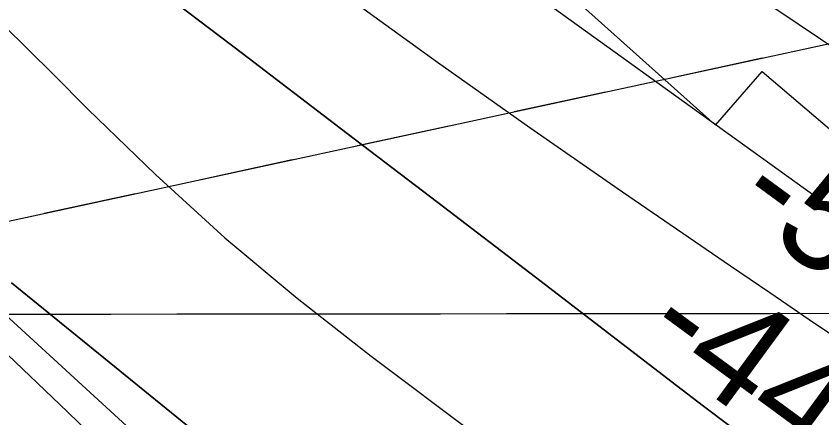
# Model space of a CAD drawing. Extents: x 3297772 to 3335630, y 634068 to 659439.
# Drawn here: x 3315749 to 3316251, y 648485 to 648735 of the extents above; entities that cross this region are included whole.
import ezdxf

# ---------------------------------------------------------------- set-up
doc = ezdxf.new("R2010")
doc.units = 0
for name, color, linetype in [('V-GRID-MAJR', 7, 'Continuous'), ('V-RIVR-EDGE', 7, 'Continuous'), ('V-RIVR-FERY', 7, 'Continuous'), ('V-RIVR-RANG', 7, 'Continuous'), ('V-RRAP-RVMT', 7, 'Continuous'), ('V-TOPO-DPTH', 7, 'Continuous'), ('V-TOPO-MAJR', 7, 'Continuous'), ('V-TOPO-MINR', 7, 'Continuous')]:
    doc.layers.add(name, color=color, linetype=linetype)

msp = doc.modelspace()

# ---------------------------------------------------------------- linework, layer by layer
at = {"layer": 'V-GRID-MAJR'}
msp.add_spline([(3301875.511, 648538.54), (3307136.054, 648541.983), (3312396.597, 648546.191), (3317657.139, 648551.165), (3322917.681, 648556.903), (3328178.222, 648563.407), (3333438.761, 648570.676), (3333438.762, 648570.676)], degree=3, dxfattribs=at)
at = {"layer": 'V-RIVR-EDGE'}
msp.add_spline([(3314761.96448585, 649274.130060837), (3314790.411133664, 649247.3746582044), (3314813.7500724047, 649224.652922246), (3314842.1940085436, 649196.8008799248), (3314862.2484515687, 649176.2805583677), (3314886.6804144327, 649152.0939244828), (3314900.1712893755, 649138.1697111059), (3314917.6795609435, 649122.7733686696), (3314932.6299104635, 649107.7489000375), (3314956.322645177, 649080.2741548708), (3314980.0289382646, 649058.2826081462), (3315004.467228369, 649036.654800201), (3315016.497724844, 649023.4652955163), (3315033.989726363, 649001.4891149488), (3315053.679526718, 648981.3352438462), (3315075.9164024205, 648956.4229401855), (3315089.0444424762, 648943.5962703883), (3315090.4957820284, 648939.2060960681), (3315095.228905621, 648931.5178676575), (3315116.0162495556, 648911.7268314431), (3315165.624826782, 648868.8349543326), (3315188.6117773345, 648851.5973207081), (3315212.702598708, 648837.2813479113), (3315236.052384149, 648818.9461707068), (3315259.0321035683, 648798.7841645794), (3315272.165566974, 648788.150774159), (3315288.955399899, 648777.8738913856), (3315298.453283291, 648775.2915642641), (3315308.313097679, 648771.2461469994), (3315320.359864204, 648764.6364804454), (3315332.0365647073, 648756.1999849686), (3315345.5446135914, 648749.2211562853), (3315365.989008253, 648738.5696880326), (3315396.287793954, 648721.6795231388), (3315420.0221076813, 648711.019919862), (3315449.5979352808, 648697.4214818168), (3315476.257525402, 648687.1201939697), (3315490.873964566, 648684.8907589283), (3315496.7209017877, 648684.1452035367), (3315504.0200824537, 648679.3750203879), (3315514.6028549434, 648672.0378762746), (3315516.783479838, 648666.9148010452), (3315520.7710480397, 648653.379635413), (3315526.951895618, 648639.8390464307), (3315536.790016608, 648627.0205116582), (3315542.9907498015, 648621.5219470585), (3315546.6453115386, 648621.1473615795), (3315552.4877293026, 648618.5740733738), (3315560.149744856, 648612.7063466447), (3315568.537430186, 648604.6435327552), (3315578.019947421, 648595.8469140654), (3315592.980239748, 648584.8434576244), (3315611.6005171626, 648575.6586950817), (3315624.381088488, 648570.1438604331), (3315634.973803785, 648566.8277285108), (3315640.814413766, 648563.5233471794), (3315648.4881799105, 648562.4077257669), (3315656.1664655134, 648563.119837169), (3315662.382564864, 648563.8355641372), (3315671.14845124, 648560.889498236), (3315676.254352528, 648556.1247384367), (3315679.170590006, 648552.827588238), (3315684.286434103, 648552.08384063), (3315687.939188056, 648550.9781620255), (3315695.9414412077, 648534.8742276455), (3315725.4024745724, 648474.8513761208), (3315731.9488687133, 648461.3098832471), (3315736.6874156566, 648455.8149342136), (3315746.5345755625, 648446.6518650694), (3315756.7490898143, 648438.218985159), (3315765.491475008, 648425.7687086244), (3315772.760827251, 648408.9354889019), (3315789.524447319, 648388.057755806), (3315803.7229142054, 648364.6275240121), (3315814.279473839, 648346.6895295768), (3315829.9527814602, 648328.3733340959), (3315850.7374137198, 648307.4856581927), (3315869.69160149, 648285.5058620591), (3315901.781060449, 648253.623768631), (3315937.5205616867, 648219.53935691), (3315960.4903382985, 648195.3563385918), (3315980.91213567, 648175.5662062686), (3315989.3142832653, 648173.3521373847), (3316000.626341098, 648165.2820923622), (3316008.6511915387, 648158.3168220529), (3316031.6372382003, 648140.7136418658), (3316054.6259965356, 648124.2071013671), (3316085.2858093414, 648105.4882997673), (3316118.495409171, 648083.1077052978), (3316140.027404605, 648068.7980597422), (3316157.190919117, 648061.8101921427), (3316170.337940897, 648056.6600001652), (3316187.1241582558, 648044.9209311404), (3316195.522690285, 648041.2446760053), (3316205.384312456, 648037.9303518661), (3316215.242319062, 648033.153841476), (3316238.6065667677, 648020.6674092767), (3316243.7142758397, 648016.6337426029), (3316255.0236219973, 648007.4670578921), (3316268.8963135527, 648000.121778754), (3316287.8758102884, 647988.3772863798), (3316303.580754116, 647982.8552205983), (3316316.7295836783, 647978.4361217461), (3316339.3726810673, 647969.9725095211), (3316356.1688412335, 647962.2544526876), (3316375.515692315, 647951.2401495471), (3316396.319306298, 647938.0289514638), (3316428.44401703, 647920.4031739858), (3316474.0659299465, 647891.4120090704), (3316489.396288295, 647882.235381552), (3316507.651923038, 647873.4170694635), (3316517.5081218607, 647867.9094659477), (3316537.95161263, 647856.8924511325), (3316563.5055241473, 647842.9384093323), (3316578.832266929, 647832.2995955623), (3316609.4956953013, 647815.0429802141), (3316632.859039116, 647802.1910014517), (3316646.721787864, 647790.8247101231), (3316669.340480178, 647772.4913407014), (3316682.109300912, 647762.2244007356), (3316696.3484429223, 647755.2437642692), (3316758.7547654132, 647713.7824372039), (3316797.8122063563, 647691.0218339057), (3316819.709748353, 647676.7112844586), (3316836.8633200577, 647665.7024046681), (3316864.97334584, 647650.6453959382), (3316895.638581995, 647634.1198737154), (3316912.4266071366, 647623.1118978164), (3316940.8985639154, 647606.5917989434), (3316996.7485494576, 647574.6509525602), (3317044.5664534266, 647546.751003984), (3317079.24004729, 647525.097887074), (3317111.3620463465, 647506.3754699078), (3317148.228919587, 647484.716929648), (3317188.380288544, 647460.8569749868), (3317213.9224494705, 647442.1508278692), (3317231.4397599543, 647430.4099510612), (3317255.1668425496, 647416.825975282), (3317274.1391081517, 647402.157110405), (3317293.12041267, 647391.1437111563), (3317310.2848310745, 647384.5213901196), (3317333.6526943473, 647373.4971441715), (3317372.7092313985, 647350.3709943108), (3317404.0983295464, 647330.9192918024), (3317490.9800016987, 647282.8175658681), (3317527.8477788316, 647261.5245721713), (3317547.19282213, 647249.779175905), (3317572.3811870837, 647235.8260379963), (3317600.8612788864, 647222.5958581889), (3317628.97220856, 647207.9043960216), (3317656.709456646, 647189.9239186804), (3317738.1043147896, 647140.3735648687), (3317755.2678293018, 647133.3856972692), (3317770.24529557, 647129.3276255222), (3317784.8508880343, 647122.7116317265), (3317816.974694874, 647104.7203076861), (3317840.710816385, 647094.7917975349), (3317860.063994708, 647086.3363203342), (3317887.4420234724, 647070.9155728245), (3317915.1855988, 647055.4939214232), (3317952.066934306, 647039.6841261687), (3317972.883202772, 647031.5905799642), (3318008.2987364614, 647014.3222140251), (3318036.7770204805, 647000.3609410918), (3318074.38221798, 646981.6249655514), (3318112.3484425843, 646961.0603533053), (3318142.645420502, 646943.4390952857), (3318179.164825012, 646929.0923901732), (3318205.0960336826, 646919.8895497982), (3318226.2724253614, 646909.6018203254), (3318257.666946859, 646892.3433971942), (3318275.557035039, 646883.525988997), (3318288.3412219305, 646879.4733405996), (3318295.6503454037, 646878.7241696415), (3318317.193187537, 646868.80108284), (3318334.3449514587, 646857.0611099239), (3318347.8421536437, 646845.6957224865), (3318357.3309981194, 646839.4579297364), (3318416.468191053, 646806.4123086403), (3318459.175674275, 646781.4493870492), (3318477.063954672, 646771.9008857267), (3318502.981604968, 646757.214846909), (3318529.997702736, 646743.2571895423), (3318562.129644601, 646728.5557845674), (3318605.9464219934, 646708.7078031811), (3318643.9280127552, 646694.3574825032), (3318672.780882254, 646684.0507713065), (3318689.950724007, 646679.6217296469), (3318708.95101025, 646676.2848082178), (3318727.2093566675, 646668.5631358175), (3318754.961970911, 646656.7969500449), (3318823.6051822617, 646624.4589208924), (3318845.875501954, 646613.0718400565), (3318855.7326046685, 646607.9297831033), (3318871.057539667, 646596.5598762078), (3318891.868384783, 646586.2730506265), (3318910.492277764, 646578.5504743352), (3318938.61043857, 646566.7833846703), (3318967.100473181, 646557.5742170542), (3318997.781979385, 646547.6285329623), (3319022.2528095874, 646539.1604012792), (3319054.3937903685, 646528.1144619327), (3319074.84360838, 646519.656273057), (3319089.457335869, 646516.3301983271), (3319112.4668837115, 646508.2312287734), (3319131.820965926, 646500.1412981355), (3319166.879991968, 646486.5293017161), (3319188.428257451, 646478.7994942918), (3319196.4693779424, 646478.4140621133), (3319208.5233755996, 646474.7287680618), (3319216.1917183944, 646471.4198672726), (3319227.878361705, 646467.0043839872), (3319243.950659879, 646462.2125074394), (3319256.730327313, 646456.3321262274), (3319262.1972557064, 646449.7387297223), (3319272.419904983, 646444.5957688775), (3319289.2196807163, 646438.3398982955), (3319307.111576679, 646430.2535832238), (3319322.0754845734, 646420.7123130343), (3319337.3995156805, 646408.9768595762), (3319358.2013218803, 646395.0345683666), (3319379.006743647, 646382.5544634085), (3319389.601266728, 646379.969424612), (3319400.558624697, 646376.2868422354), (3319407.489547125, 646370.4209232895), (3319419.8991485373, 646362.7137131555), (3319436.3297621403, 646354.9965602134), (3319463.3530910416, 646343.9632753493), (3319503.523441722, 646327.7797985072), (3319544.4375400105, 646316.712165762), (3319579.5065088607, 646307.1211815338), (3319606.1724262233, 646299.3787196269), (3319635.0298151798, 646290.8997412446), (3319681.429823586, 646280.9151898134), (3319730.750588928, 646269.4612209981), (3319772.7667502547, 646260.5841559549), (3319801.26491989, 646254.6649074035), (3319808.941397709, 646254.6459256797), (3319821.727392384, 646251.3243704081), (3319836.341119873, 646247.998295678), (3319850.9575590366, 646245.7688606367), (3319868.1373435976, 646245.3608311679), (3319890.79399936, 646242.3804173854), (3319906.8672014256, 646237.9540874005), (3319922.2056947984, 646232.0673789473), (3319930.976100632, 646230.9490458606), (3319937.924197, 646232.0285116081), (3319943.771134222, 646231.2829562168), (3319960.570909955, 646225.0270856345), (3319978.8373913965, 646220.5953323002), (3319994.548662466, 646217.6320924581), (3320020.119747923, 646210.6234353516), (3320049.7091338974, 646202.5081957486), (3320078.207303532, 646196.5889471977), (3320106.709088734, 646192.1318848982), (3320126.8042068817, 646188.0611586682), (3320144.340499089, 646183.9967596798), (3320162.9689115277, 646178.1019162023), (3320179.773206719, 646173.6737784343), (3320196.5874447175, 646173.2666528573), (3320205.3560427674, 646171.4172266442), (3320223.256073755, 646166.6208306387), (3320274.7547523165, 646148.9471469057), (3320298.8618437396, 646141.2110122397), (3320341.5964437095, 646127.2144875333), (3320376.2953465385, 646115.7966743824), (3320397.4780654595, 646108.0677708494), (3320422.6772771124, 646098.5011916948), (3320444.9512123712, 646088.5762971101), (3320487.3048996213, 646068.3663847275), (3320513.953643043, 646053.6785381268), (3320559.9438141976, 646025.7831090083), (3320596.072363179, 646001.2020040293), (3320629.6493173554, 645979.5515987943), (3320649.715510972, 645963.7833825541), (3320673.076143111, 645949.8347641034), (3320682.9260146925, 645941.7683346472), (3320711.0224820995, 645921.228127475)], degree=3, dxfattribs=at)
at = {"layer": 'V-RIVR-FERY'}
for points in [[(3315570.894504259, 648569.8374385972), (3319849.97417432, 649495.8773358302)], [(3316156.733820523, 648696.618253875), (3316213.71448493, 648708.9495261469)], [(3316059.093934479, 648675.4881179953), (3316116.0745988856, 648687.8193902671)], [(3315961.454048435, 648654.3579821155), (3316018.4347128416, 648666.6892543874)], [(3315863.8141623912, 648633.227846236), (3315920.7948267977, 648645.5591185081)], [(3315766.1742763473, 648612.0977103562), (3315823.1549407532, 648624.4289826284)]]:
    msp.add_lwpolyline(points, dxfattribs=at)
at = {"layer": 'V-RRAP-RVMT'}
for p, q in [((3316097.811000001, 648744.7669999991), (3316184.672000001, 648667.0719999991)), ((3316184.672000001, 648667.0719999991), (3316213.5850000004, 648700.4319999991)), ((3316213.585000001, 648700.4319999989), (3316292.555000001, 648633.2459999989)), ((3315841.596000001, 648457.5839999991), (3315658.242000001, 648625.3209999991))]:
    msp.add_line(p, q, dxfattribs=at)
at = {"layer": 'V-TOPO-DPTH'}
for points in [[(3316694.212206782, 648100.8697677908), (3316227.465456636, 648453.6087144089), (3316210.655286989, 648466.3401928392), (3316193.862750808, 648479.0948373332), (3316177.0966648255, 648491.8842309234), (3316160.348212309, 648504.6967905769), (3316072.304282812, 648572.1949976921), (3316011.5187272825, 648618.7368822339), (3315950.695353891, 648665.2292290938), (3315889.8152537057, 648711.6472694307), (3315828.8973356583, 648758.0157720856), (3315515.9231294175, 648995.9386919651), (3315506.365777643, 649003.3217366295), (3315496.886457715, 649010.8021051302), (3315487.5241855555, 649018.4284593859), (3315478.239945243, 649026.1521374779), (3315393.4318056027, 649097.8242877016), (3315342.160942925, 649141.8595375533), (3315291.3683199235, 649186.4310890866), (3315241.293056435, 649231.8070931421), (3315191.6960326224, 649277.7193988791), (3314843.588715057, 649605.1589069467)], [(3316694.212206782, 648100.8697677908), (3316227.465456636, 648453.6087144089), (3316210.655286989, 648466.3401928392), (3316193.862750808, 648479.0948373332), (3316177.0966648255, 648491.8842309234), (3316160.348212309, 648504.6967905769), (3316072.304282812, 648572.1949976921), (3316011.5187272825, 648618.7368822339), (3315950.695353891, 648665.2292290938), (3315889.8152537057, 648711.6472694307), (3315828.8973356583, 648758.0157720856), (3315515.9231294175, 648995.9386919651), (3315506.365777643, 649003.3217366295), (3315496.886457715, 649010.8021051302), (3315487.5241855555, 649018.4284593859), (3315478.239945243, 649026.1521374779), (3315393.4318056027, 649097.8242877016), (3315342.160942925, 649141.8595375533), (3315291.3683199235, 649186.4310890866), (3315241.293056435, 649231.8070931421), (3315191.6960326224, 649277.7193988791), (3314843.588715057, 649605.1589069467)], [(3315740.85386299, 648729.3206441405), (3315771.692422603, 648698.79444813), (3315793.3102615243, 648676.9805883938), (3315835.517255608, 648636.2151581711), (3315878.8474120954, 648596.7380092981), (3315923.862312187, 648559.1932824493), (3315970.0003746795, 648522.9368369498), (3316101.702279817, 648424.026363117), (3316118.4141581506, 648411.7499842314), (3316135.2933737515, 648399.7136046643), (3316152.4235952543, 648388.0372240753), (3316169.7211540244, 648376.6008428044), (3316305.003080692, 648289.2024059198)], [(3315740.85386299, 648729.3206441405), (3315771.692422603, 648698.79444813), (3315793.3102615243, 648676.9805883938), (3315835.517255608, 648636.2151581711), (3315878.8474120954, 648596.7380092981), (3315923.862312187, 648559.1932824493), (3315970.0003746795, 648522.9368369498), (3316101.702279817, 648424.026363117), (3316118.4141581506, 648411.7499842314), (3316135.2933737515, 648399.7136046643), (3316152.4235952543, 648388.0372240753), (3316169.7211540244, 648376.6008428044), (3316305.003080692, 648289.2024059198)], [(3315745.726498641, 648568.7104334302), (3315810.066306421, 648516.4919016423), (3315874.351121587, 648464.2056848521), (3315938.5992750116, 648411.8743447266), (3316023.8240185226, 648342.382541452), (3316045.7840560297, 648325.2655703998), (3316068.2110097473, 648308.8153661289), (3316091.338337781, 648293.3653120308), (3316114.9325820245, 648278.5820247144), (3316241.258941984, 648203.2431729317), (3316328.8444381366, 648152.1535077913)], [(3316328.8444381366, 648152.1535077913), (3316241.258941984, 648203.2431729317), (3316114.9325820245, 648278.5820247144), (3316091.338337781, 648293.3653120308), (3316068.2110097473, 648308.8153661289), (3316045.7840560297, 648325.2655703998), (3316023.8240185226, 648342.382541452), (3315938.5992750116, 648411.8743447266), (3315874.351121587, 648464.2056848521), (3315810.066306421, 648516.4919016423), (3315745.726498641, 648568.7104334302)]]:
    msp.add_lwpolyline(points, dxfattribs=at)
at = {"layer": 'V-TOPO-MAJR'}
msp.add_lwpolyline([(3316267.61129617, 648529.116324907), (3316243.0283638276, 648545.7648245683), (3316218.4863806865, 648562.473629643), (3316193.9716970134, 648579.2226383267), (3316126.706809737, 648625.3008128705), (3316068.8433375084, 648665.4861761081), (3316011.330638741, 648706.1608387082), (3315954.3441001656, 648747.5694503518), (3315897.7083350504, 648789.467361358), (3315581.8214128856, 649026.3017859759), (3315557.816398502, 649044.6874408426), (3315534.070785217, 649063.3954822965), (3315510.71427358, 649082.5871036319), (3315487.617163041, 649102.1011115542), (3315180.321302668, 649367.180555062), (3315126.9292908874, 649413.5590900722), (3315073.752114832, 649460.1809727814), (3315020.897192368, 649507.1678770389), (3314968.257105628, 649554.3981289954), (3314911.805394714, 649605.4001612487)], dxfattribs=at)
at = {"layer": 'V-TOPO-MINR'}
for points in [[(3314904.736627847, 649686.5692965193), (3314999.616992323, 649608.840356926), (3315051.297045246, 649567.1281739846), (3315103.373763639, 649525.9249142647), (3315156.0454802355, 649485.4850393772), (3315209.1138623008, 649445.5540877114), (3315563.3568097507, 649183.02790166), (3315581.8834333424, 649169.5045909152), (3315600.537478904, 649156.1621812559), (3315619.382657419, 649143.0911232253), (3315638.3552579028, 649130.2009662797), (3316168.376862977, 648775.6782019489), (3316195.619634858, 648757.4294939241), (3316222.846045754, 648739.1564437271), (3316250.0479151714, 648720.8468802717), (3316277.2334236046, 648702.5129746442)], [(3316260.964309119, 648612.3429965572), (3316240.5885288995, 648626.991284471), (3315696.227431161, 649018.9955015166), (3315675.9332700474, 649033.604625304), (3315655.635907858, 649048.2092987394), (3315635.333744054, 649062.8072966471), (3315615.028379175, 649077.4008442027), (3315577.2243791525, 649104.5613058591), (3315575.822721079, 649105.5768444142), (3315574.4265390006, 649106.5997946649), (3315571.6560788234, 649108.6753419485), (3315569.4240016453, 649110.3708572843), (3315568.6432676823, 649110.9767713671), (3315564.9181916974, 649113.9668221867), (3315562.930654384, 649115.5692378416), (3315560.9471459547, 649117.1766061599), (3315558.9696808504, 649118.7914034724), (3315556.996244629, 649120.4111534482), (3314908.348223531, 649654.8454653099)], [(3314843.588715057, 649605.1589069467), (3315191.6960326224, 649277.7193988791), (3315241.293056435, 649231.8070931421), (3315291.3683199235, 649186.4310890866), (3315342.160942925, 649141.8595375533), (3315393.4318056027, 649097.8242877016), (3315478.239945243, 649026.1521374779), (3315487.5241855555, 649018.4284593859), (3315496.886457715, 649010.8021051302), (3315506.365777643, 649003.3217366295), (3315515.9231294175, 648995.9386919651), (3315828.8973356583, 648758.0157720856), (3315889.8152537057, 648711.6472694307), (3315950.695353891, 648665.2292290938), (3316011.5187272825, 648618.7368822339), (3316072.304282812, 648572.1949976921), (3316160.348212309, 648504.6967905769), (3316177.0966648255, 648491.8842309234), (3316193.862750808, 648479.0948373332), (3316210.655286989, 648466.3401928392), (3316227.465456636, 648453.6087144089), (3316694.212206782, 648100.8697677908)], [(3315740.85386299, 648729.3206441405), (3315771.692422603, 648698.79444813), (3315793.3102615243, 648676.9805883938), (3315835.517255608, 648636.2151581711), (3315878.8474120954, 648596.7380092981), (3315923.862312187, 648559.1932824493), (3315970.0003746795, 648522.9368369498), (3316101.702279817, 648424.026363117), (3316118.4141581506, 648411.7499842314), (3316135.2933737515, 648399.7136046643), (3316152.4235952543, 648388.0372240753), (3316169.7211540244, 648376.6008428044), (3316305.003080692, 648289.2024059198)], [(3315745.726498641, 648568.7104334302), (3315810.066306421, 648516.4919016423), (3315874.351121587, 648464.2056848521), (3315938.5992750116, 648411.8743447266), (3316023.8240185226, 648342.382541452), (3316045.7840560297, 648325.2655703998), (3316068.2110097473, 648308.8153661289), (3316091.338337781, 648293.3653120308), (3316114.9325820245, 648278.5820247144), (3316241.258941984, 648203.2431729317), (3316328.8444381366, 648152.1535077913)], [(3315724.6729900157, 648541.7297236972), (3315780.673252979, 648488.4216223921), (3315857.5013864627, 648413.6939151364), (3315874.6028600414, 648397.2108249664), (3315891.8032685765, 648380.8325878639), (3315909.152079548, 648364.6116303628), (3315926.5998254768, 648348.495525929), (3315928.320421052, 648346.9207042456), (3315945.1655633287, 648331.8888757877), (3315962.2549837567, 648317.1475660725), (3315979.710821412, 648302.8420344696), (3315997.41093722, 648288.8270216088), (3316023.0381716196, 648269.056169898), (3316028.1522533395, 648265.2069025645), (3316033.3250640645, 648261.4403395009), (3316038.5859682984, 648257.7978328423), (3316043.9056015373, 648254.2380304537), (3316088.447110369, 648225.1925156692), (3316116.212353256, 648207.3840423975), (3316144.151838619, 648189.8580562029), (3316172.3526876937, 648172.7558006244), (3316200.727779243, 648155.936032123), (3316332.869459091, 648078.9489559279)]]:
    msp.add_lwpolyline(points, dxfattribs=at)

# ---------------------------------------------------------------- texts
at = {"layer": 'V-RIVR-RANG'}
for s, p in [('-58', (3316193.100984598, 648614.3500602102)), ('-44', (3316136.0833690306, 648532.1555472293))]:
    msp.add_text(s, height=67.00000000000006, rotation=323.73080555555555, dxfattribs=at).set_placement(p)

doc.saveas('drawing.dxf')
